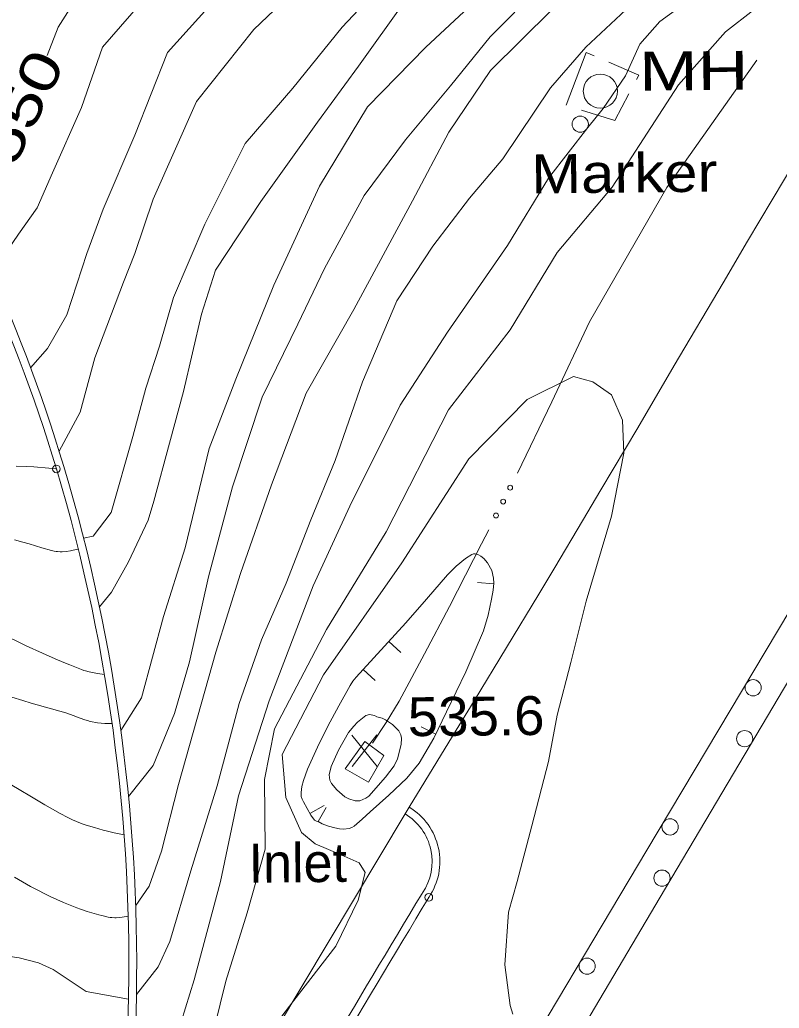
# Model space of a CAD drawing. Extents: x 2361284 to 2366480, y 6976556 to 6985346.
# Drawn here: x 2364723.9 to 2364817.6, y 6980286.6 to 6980408.6 of the extents above; entities that cross this region are included whole.
import ezdxf
from ezdxf.enums import TextEntityAlignment as Align

# ---------------------------------------------------------------- set-up
doc = ezdxf.new("R2010")
doc.units = 0
doc.header["$LTSCALE"] = 1.9
doc.header["$PDMODE"] = 32
doc.header["$PDSIZE"] = 0.95
for name, color, linetype, lineweight in [('12', 7, 'Continuous', 13), ('13', 7, 'Continuous', 13), ('17', 7, 'Continuous', 13), ('21', 7, 'Continuous', 13), ('25', 7, 'Continuous', 13), ('27', 7, 'Continuous', 13), ('3', 7, 'Continuous', 13), ('4', 7, 'Continuous', 13), ('8', 7, 'Continuous', 13)]:
    doc.layers.add(name, color=color, linetype=linetype, lineweight=lineweight)

msp = doc.modelspace()

# ---------------------------------------------------------------- linework, layer by layer
at = {"layer": '12'}
for p, q in [((2364767.987, 6980316.44), (2364764.87, 6980320.291)), ((2364764.907, 6980316.411), (2364767.95, 6980320.32))]:
    msp.add_line(p, q, dxfattribs=at)
for points in [[(2364847.404, 6980481.632), (2364844.981, 6980477.709), (2364841.684, 6980473.247), (2364835.909, 6980467.552), (2364828.144, 6980462.667), (2364817.801, 6980456.599), (2364809.986, 6980452.995), (2364789.11, 6980448.116), (2364775.222, 6980443.613), (2364764.9, 6980439.664), (2364752.801, 6980433.159), (2364747.059, 6980425.915), (2364741.286, 6980420.879), (2364733.755, 6980415.707), (2364728.622, 6980407.668), (2364727.266, 6980404.145)], [(2364814.32, 6980415.653), (2364808.838, 6980412.701), (2364802.857, 6980408.367), (2364800.385, 6980405.56), (2364798.632, 6980401.674), (2364795.871, 6980397.607), (2364793.993, 6980395.299), (2364789.122, 6980389.012), (2364784.091, 6980380.714), (2364776.682, 6980370.033), (2364770.828, 6980361.027), (2364764.615, 6980348.537), (2364760.098, 6980338.714), (2364754.664, 6980324.531), (2364750.905, 6980312.806), (2364748.675, 6980302.253), (2364745.431, 6980290.093), (2364741.664, 6980278.025), (2364740.175, 6980274.781), (2364737.2, 6980270.072)], [(2364774.969, 6980414.479), (2364771.384, 6980410.805), (2364765.69, 6980402.841), (2364760.614, 6980395.922), (2364753.658, 6980386.145), (2364748.048, 6980377.681), (2364746.3, 6980372.245), (2364744.08, 6980362.713), (2364742.38, 6980356.347), (2364740.448, 6980349.177), (2364739.73, 6980346.811), (2364737.309, 6980341.678), (2364735.234, 6980337.938), (2364733.731, 6980336.143)], [(2364731.124, 6980343.259), (2364730.47, 6980343.109), (2364730.138, 6980343.045), (2364729.639, 6980342.973), (2364729.139, 6980342.935), (2364728.891, 6980342.931), (2364728.562, 6980342.945), (2364728.399, 6980342.961), (2364728.155, 6980342.996), (2364727.796, 6980343.077), (2364726.615, 6980343.421), (2364725.043, 6980343.895), (2364724.256, 6980344.124), (2364723.237, 6980344.406)], [(2364737.322, 6980287.704), (2364732.103, 6980288.665), (2364728.028, 6980291.386), (2364726.2, 6980292.189), (2364723.804, 6980292.806), (2364720.98, 6980293.249), (2364719.045, 6980293.601), (2364717.67, 6980294.098), (2364716.155, 6980294.613), (2364712.246, 6980295.556), (2364709.498, 6980298.5), (2364707.009, 6980305.727), (2364705.759, 6980313.156), (2364705.285, 6980313.502), (2364703.991, 6980312.91), (2364703.317, 6980310.162), (2364703.251, 6980302.431), (2364701.273, 6980293.812), (2364700.377, 6980290.234)]]:
    msp.add_lwpolyline(points, dxfattribs=at)
at = {"layer": '13'}
for points in [[(2364850.323, 6980480.71), (2364848.843, 6980478.615), (2364843.476, 6980473.004), (2364837.208, 6980466.594), (2364829.76, 6980460.952), (2364821.396, 6980456.053), (2364813.634, 6980452.059), (2364800.368, 6980447.343), (2364787.494, 6980442.459), (2364772.446, 6980436.906), (2364761.551, 6980432.022), (2364754.082, 6980425.722), (2364746.271, 6980417.336), (2364739.931, 6980411.936), (2364734.105, 6980405.2), (2364731.496, 6980397.745), (2364727.943, 6980389.691), (2364726.044, 6980385.373), (2364723.735, 6980382.11), (2364720.44, 6980377.348)], [(2364852.149, 6980480.137), (2364850.862, 6980477.714), (2364847.813, 6980474.445), (2364844.139, 6980469.52), (2364838.232, 6980464.083), (2364830.694, 6980458.472), (2364821.695, 6980453.016), (2364812.058, 6980447.484), (2364801.09, 6980442.919), (2364789.399, 6980439.837), (2364778.239, 6980435.551), (2364768.577, 6980429.44), (2364758.35, 6980421.611), (2364754.503, 6980418.235), (2364748.614, 6980411.778), (2364742.142, 6980404.516), (2364738.098, 6980394.348), (2364734.205, 6980385.2), (2364732.177, 6980379.711), (2364729.719, 6980372.167), (2364727.329, 6980368.014), (2364725.242, 6980365.614)], [(2364854.738, 6980479.321), (2364854.358, 6980478.198), (2364851.781, 6980475.643), (2364848.089, 6980470.628), (2364842.501, 6980465.093), (2364829.461, 6980454.59), (2364817.147, 6980446.473), (2364807.133, 6980441.576), (2364790.999, 6980436.722), (2364781.708, 6980431.484), (2364774.967, 6980426.261), (2364767.088, 6980419.874), (2364759.464, 6980413.782), (2364752.786, 6980407.358), (2364745.69, 6980398.48), (2364740.354, 6980386.439), (2364738.097, 6980379.737), (2364736.691, 6980376.212), (2364733.149, 6980366.869), (2364731.333, 6980360.172), (2364728.76, 6980355.337)], [(2364860.275, 6980477.564), (2364859.312, 6980475.685), (2364855.261, 6980470.516), (2364850.383, 6980463.858), (2364843.468, 6980455.973), (2364836.147, 6980449.893), (2364829.861, 6980445.123), (2364820.688, 6980438.025), (2364806.107, 6980429.587), (2364800.659, 6980426.245), (2364792.469, 6980420.886), (2364782.215, 6980412.888), (2364774.008, 6980405.179), (2364766.788, 6980397.811), (2364760.869, 6980388.054), (2364755.246, 6980375.809), (2364750.576, 6980364.235), (2364747.257, 6980355.663), (2364744.304, 6980343.404), (2364741.643, 6980334.939), (2364738.928, 6980324.911), (2364736.377, 6980320.857)], [(2364864.959, 6980476.088), (2364862.652, 6980472.616), (2364858.675, 6980468.008), (2364853.505, 6980459.639), (2364844.854, 6980451.176), (2364836.718, 6980443.397), (2364827.125, 6980434.126), (2364818.187, 6980428.612), (2364805.486, 6980422.381), (2364796.941, 6980416.518), (2364789.545, 6980409.797), (2364781.995, 6980402.316), (2364776.828, 6980394.686), (2364772.368, 6980386.243), (2364765.105, 6980372.823), (2364759.242, 6980362.497), (2364754.961, 6980351.165), (2364751.144, 6980340.259), (2364748.096, 6980330.529), (2364743.481, 6980314.205), (2364741.379, 6980305.984), (2364739.85, 6980301.659), (2364738.202, 6980299.263)], [(2364769.802, 6980414.19), (2364763.683, 6980407.661), (2364757.584, 6980400.134), (2364751.69, 6980393.307), (2364746.734, 6980383.369), (2364742.88, 6980374.312), (2364741.146, 6980368.285), (2364739.455, 6980363.129), (2364737.842, 6980357.143), (2364735.161, 6980347.757), (2364732.968, 6980344.85), (2364731.771, 6980344.615)], [(2364787.928, 6980412.542), (2364781.936, 6980406.485), (2364777.033, 6980400.419), (2364771.486, 6980393.765), (2364766.391, 6980386.896), (2364761.486, 6980377.899), (2364758.211, 6980370.998), (2364753.797, 6980362.015), (2364750.152, 6980350.939), (2364747.178, 6980339.831), (2364744.828, 6980329.348), (2364742.978, 6980322.96), (2364740.338, 6980316.545), (2364737.324, 6980312.707)], [(2364798.655, 6980409.814), (2364793.759, 6980405.187), (2364789.386, 6980400.156), (2364783.479, 6980391.429), (2364779.375, 6980386.56), (2364774.881, 6980380.617), (2364770.425, 6980373.894), (2364766.18, 6980363.903), (2364762.831, 6980354.17), (2364759.791, 6980346.862), (2364756.766, 6980339.063), (2364753.712, 6980332.052), (2364750.957, 6980324.206), (2364748.233, 6980314.03), (2364745.003, 6980303.558), (2364742.404, 6980294.853), (2364740.974, 6980291.699), (2364738.287, 6980288.274)], [(2364814.466, 6980409.784), (2364810.971, 6980407.097), (2364805.153, 6980400.546), (2364796.973, 6980387.917), (2364790.199, 6980379.872), (2364784.42, 6980370.327), (2364776.803, 6980360.444), (2364769.096, 6980345.38), (2364761.739, 6980333.35), (2364755.307, 6980321.087), (2364754.076, 6980314.826), (2364754.168, 6980306.235), (2364751.953, 6980298.354), (2364749.312, 6980289.959), (2364747.282, 6980281.609)], [(2364784.723, 6980285.865), (2364784.413, 6980286.922), (2364783.725, 6980291.966), (2364784.213, 6980298.451), (2364785.277, 6980302.241), (2364787.072, 6980309.118), (2364789.116, 6980317.059), (2364790.192, 6980322.759), (2364791.9, 6980329.265), (2364793.779, 6980336.824), (2364796.899, 6980347.305), (2364798.415, 6980355.088), (2364798.256, 6980359.178), (2364796.907, 6980362.275), (2364794.621, 6980363.884), (2364792.235, 6980364.541), (2364786.511, 6980361.696), (2364779.311, 6980354.387), (2364771.043, 6980341.568), (2364761.393, 6980327.745), (2364756.257, 6980317.907), (2364756.717, 6980312.611), (2364758.67, 6980308.291), (2364760.361, 6980306.874), (2364763.926, 6980305.348), (2364765.784, 6980304.536), (2364766.502, 6980303.35), (2364765.658, 6980299.914), (2364762.901, 6980294.238), (2364757.716, 6980287.538), (2364751.65, 6980279.66)], [(2364728.42, 6980353.153), (2364727.493, 6980353.238), (2364725.638, 6980353.386), (2364724.701, 6980353.44), (2364723.451, 6980353.493)], [(2364734.351, 6980327.768), (2364733.498, 6980327.891), (2364733.074, 6980327.966), (2364732.443, 6980328.103), (2364732.027, 6980328.217), (2364731.821, 6980328.282), (2364731.515, 6980328.391), (2364730.064, 6980328.962), (2364729.347, 6980329.256), (2364728.279, 6980329.708), (2364726.687, 6980330.415), (2364724.694, 6980331.329), (2364723.703, 6980331.797), (2364721.191, 6980333.024), (2364719.941, 6980333.649), (2364718.075, 6980334.605), (2364716.931, 6980335.21), (2364716.174, 6980335.621), (2364714.668, 6980336.462)], [(2364735.289, 6980321.717), (2364734.689, 6980321.728), (2364734.389, 6980321.742), (2364733.939, 6980321.776), (2364733.489, 6980321.828), (2364733.265, 6980321.862), (2364732.816, 6980321.946), (2364732.591, 6980321.998), (2364732.255, 6980322.088), (2364731.945, 6980322.184), (2364731.343, 6980322.396), (2364730.166, 6980322.838), (2364729.567, 6980323.032), (2364725.305, 6980324.242), (2364724.275, 6980324.559), (2364722.905, 6980324.995), (2364722.216, 6980325.202), (2364721.621, 6980325.367), (2364721.223, 6980325.471), (2364720.424, 6980325.663), (2364719.218, 6980325.919), (2364718.409, 6980326.071), (2364716.784, 6980326.341)], [(2364767.953, 6980322.567), (2364767.678, 6980322.734), (2364767.041, 6980322.857), (2364766.611, 6980322.724), (2364765.57, 6980321.904), (2364765.098, 6980321.422), (2364764.47, 6980320.614), (2364763.231, 6980318.463), (2364762.336, 6980316.416), (2364762.09, 6980315.392), (2364762.169, 6980314.757), (2364762.379, 6980314.343), (2364763.038, 6980313.531), (2364764.003, 6980312.702), (2364764.501, 6980312.426), (2364765.272, 6980312.192), (2364765.839, 6980312.207), (2364766.61, 6980312.51), (2364766.966, 6980312.768)], [(2364766.946, 6980312.758), (2364769.014, 6980315.128), (2364770.071, 6980316.528), (2364770.487, 6980317.36), (2364770.946, 6980319.136), (2364770.997, 6980319.931), (2364770.904, 6980320.325), (2364770.654, 6980320.814), (2364769.872, 6980321.625), (2364769.036, 6980322.201), (2364768.609, 6980322.403), (2364767.953, 6980322.567)], [(2364736.769, 6980307.99), (2364736.354, 6980308.066), (2364735.532, 6980308.237), (2364734.718, 6980308.431), (2364734.178, 6980308.573), (2364733.101, 6980308.885), (2364732.104, 6980309.199), (2364731.611, 6980309.367), (2364730.881, 6980309.642), (2364730.404, 6980309.847), (2364730.169, 6980309.957), (2364729.82, 6980310.134), (2364728.874, 6980310.648), (2364727.004, 6980311.708), (2364725.543, 6980312.564), (2364723.599, 6980313.714), (2364722.62, 6980314.277), (2364722.154, 6980314.534), (2364721.208, 6980315.023), (2364720.249, 6980315.483), (2364719.602, 6980315.777), (2364718.299, 6980316.346)], [(2364737.285, 6980297.964), (2364736.794, 6980297.866), (2364736.546, 6980297.827), (2364736.172, 6980297.784), (2364735.798, 6980297.764), (2364735.612, 6980297.763), (2364735.242, 6980297.783), (2364735.058, 6980297.804), (2364734.786, 6980297.851), (2364734.019, 6980298.025), (2364733.638, 6980298.121), (2364733.067, 6980298.278), (2364732.217, 6980298.54), (2364731.373, 6980298.835), (2364730.954, 6980298.994), (2364729.277, 6980299.658), (2364728.451, 6980300.007), (2364727.634, 6980300.38), (2364727.23, 6980300.579), (2364725.886, 6980301.277), (2364725.223, 6980301.638), (2364724.236, 6980302.194), (2364723.26, 6980302.771)]]:
    msp.add_lwpolyline(points, dxfattribs=at)
at = {"layer": '17'}
for points in [[(2364768.39, 6980241.877), (2364785.633, 6980271.103), (2364802.906, 6980300.309), (2364823.743, 6980335.469), (2364844.58, 6980370.619), (2364870.24, 6980413.845), (2364895.891, 6980457.072), (2364905.493, 6980473.774), (2364914.863, 6980490.614)], [(2364909.613, 6980490.564), (2364893.738, 6980462.64), (2364877.662, 6980434.826), (2364860.115, 6980404.898), (2364842.427, 6980375.049), (2364821.834, 6980340.581), (2364801.261, 6980306.113), (2364782.549, 6980274.674), (2364763.846, 6980243.224)]]:
    msp.add_lwpolyline(points, dxfattribs=at)
for centre in [(2364814.384, 6980326.144), (2364813.331, 6980319.862), (2364804.132, 6980308.971), (2364803.135, 6980302.656), (2364793.898, 6980291.789)]:
    msp.add_circle(centre, 1, dxfattribs=at)
at = {"layer": '21'}
for points in [[(2364785.288, 6980352.623), (2364789.524, 6980361.445), (2364794.211, 6980371.29), (2364803.744, 6980387.871), (2364814.845, 6980403.599)], [(2364767.404, 6980319.302), (2364769.11, 6980321.868), (2364770.695, 6980324.503), (2364773.83, 6980330.323), (2364776.904, 6980336.184), (2364780.871, 6980343.892), (2364781.754, 6980345.63)]]:
    msp.add_lwpolyline(points, dxfattribs=at)
for centre in [(2364784.405, 6980350.83), (2364783.533, 6980349.119), (2364782.661, 6980347.409)]:
    msp.add_circle(centre, 0.3, dxfattribs=at)
at = {"layer": '25'}
for p, q in [((2364800.272, 6980401.75), (2364796.597, 6980403.325)), ((2364799.977, 6980401.187), (2364800.272, 6980401.75))]:
    msp.add_line(p, q, dxfattribs=at)
for points in [[(2364794.759, 6980404.107), (2364793.785, 6980404.518), (2364791.317, 6980398.024)], [(2364793.202, 6980397.422), (2364797.335, 6980396.161), (2364799.044, 6980399.417)]]:
    msp.add_lwpolyline(points, dxfattribs=at)
at = {"layer": '27'}
for p, q in [((2364782.378, 6980338.986), (2364780.386, 6980339.147)), ((2364769.435, 6980331.842), (2364770.918, 6980330.496)), ((2364766.287, 6980328.412), (2364767.75, 6980327.045)), ((2364775.214, 6980320.436), (2364773.415, 6980321.309)), ((2364759.695, 6980310.648), (2364761.446, 6980311.606)), ((2364760.714, 6980309.658), (2364761.718, 6980311.388))]:
    msp.add_line(p, q, dxfattribs=at)
for points in [[(2364760.714, 6980309.658), (2364761.207, 6980309.372), (2364761.97, 6980309.07), (2364762.752, 6980308.857), (2364763.363, 6980308.753), (2364763.844, 6980308.708), (2364764.533, 6980308.784), (2364764.853, 6980308.897), (2364765.141, 6980309.08), (2364766.143, 6980309.949), (2364767.125, 6980310.839), (2364769.415, 6980312.892), (2364771.655, 6980315.003), (2364773.178, 6980316.838), (2364774.978, 6980319.944), (2364776.568, 6980323.189), (2364778.941, 6980328.112), (2364781.093, 6980333.164), (2364781.694, 6980335.109), (2364782.116, 6980337.074), (2364782.315, 6980338.185), (2364782.377, 6980339.036), (2364782.351, 6980339.676), (2364782.122, 6980340.634), (2364781.613, 6980341.579), (2364781.168, 6980342.085), (2364780.795, 6980342.391), (2364780.504, 6980342.558), (2364780.072, 6980342.674), (2364779.873, 6980342.662), (2364779.683, 6980342.591), (2364778.898, 6980342.093), (2364777.737, 6980341.162), (2364776.667, 6980340.082), (2364774.085, 6980337.097), (2364771.513, 6980334.143), (2364768.91, 6980331.267), (2364766.287, 6980328.412)], [(2364766.287, 6980328.412), (2364765.406, 6980327.463), (2364765.011, 6980326.959), (2364764.665, 6980326.426), (2364763.249, 6980323.933), (2364761.913, 6980321.4), (2364760.618, 6980318.798), (2364759.393, 6980316.117), (2364758.887, 6980314.682), (2364758.714, 6980313.95), (2364758.61, 6980313.229), (2364758.603, 6980312.939), (2364758.635, 6980312.719), (2364758.738, 6980312.39), (2364758.912, 6980312.062), (2364759.817, 6980310.419), (2364760.263, 6980309.814), (2364760.494, 6980309.666), (2364760.714, 6980309.658)]]:
    msp.add_lwpolyline(points, dxfattribs=at)
at = {"layer": '3'}
for p, q in [((2364729.339, 6980353.43), (2364729.34, 6980353.428)), ((2364771.939, 6980311.406), (2364771.447, 6980310.58)), ((2364773.542, 6980300.772), (2364773.573, 6980300.819))]:
    msp.add_line(p, q, dxfattribs=at)
for points in [[(2364771.939, 6980311.406), (2364777.302, 6980320.153), (2364779.974, 6980324.532), (2364783.968, 6980331.108), (2364787.941, 6980337.698), (2364789.919, 6980340.998), (2364793.337, 6980346.733), (2364795.608, 6980350.561), (2364800.136, 6980358.226), (2364804.653, 6980365.896), (2364810.676, 6980376.124), (2364813.694, 6980381.234), (2364818.237, 6980388.889), (2364820.518, 6980392.711), (2364832.08, 6980412.018), (2364837.869, 6980421.667), (2364846.562, 6980436.135), (2364859.631, 6980457.818), (2364868.366, 6980472.26), (2364872.741, 6980479.477), (2364879.314, 6980490.296)], [(2364737.115, 6980252.721), (2364740.174, 6980251.77), (2364744.11, 6980258.668), (2364742.949, 6980262.947), (2364771.447, 6980310.58)]]:
    msp.add_lwpolyline(points, dxfattribs=at)
for centre, radius, start, end in [((2364539.483, 6980296.4), 197.276, 16.71929, 49.74374), ((2364539.483, 6980296.4), 198.237, 16.71929, 49.74374), ((2364524.096, 6980292.037), 213.268, 338.91833, 16.65262), ((2364524.096, 6980292.037), 214.228, 340.16908, 16.65264), ((2364767.904, 6980304.697), 7.828, 325.62954, 58.96908), ((2364767.904, 6980304.697), 6.868, 325.62954, 58.96908), ((2369340.737, 6977554.242), 5329.418, 148.97896, 149.99676), ((2369339.855, 6977554.762), 5327.434, 148.97886, 150.04662)]:
    msp.add_arc(centre, radius, start, end, dxfattribs=at)
for p in [(2364728.42, 6980353.153), (2364774.365, 6980300.277)]:
    msp.add_point(p, dxfattribs=at)
at = {"layer": '4'}
for centre, radius in [((2364795.53, 6980399.775), 2.1), ((2364793.052, 6980395.69), 1)]:
    msp.add_circle(centre, radius, dxfattribs=at)
at = {"layer": '8'}
msp.add_lwpolyline([(2364768.799, 6980317.786), (2364766.482, 6980319.513), (2364764.063, 6980316.151), (2364766.92, 6980314.488)], close=True, dxfattribs=at)

# ---------------------------------------------------------------- texts
at = {"layer": '12', "width": 1.35}
msp.add_text(' 550 ', height=4.8, rotation=64.018, dxfattribs=at).set_placement((2364726.391, 6980396.765), align=Align.CENTER)
at = {"layer": '12', "width": 1.05}
msp.add_text('535.6', height=4.799, rotation=0.545, dxfattribs=at).set_placement((2364771.796, 6980320.164))
at = {"layer": '4'}
for s, width, p in [('  MH', 1.35, (2364795.53, 6980399.775)), ('Marker', 1.15, (2364787.03, 6980387.142))]:
    msp.add_text(s, height=4.799, rotation=0.545, dxfattribs=dict(at, width=width)).set_placement(p)
at = {"layer": '8'}
msp.add_text('Inlet', height=4.799, rotation=0.545, dxfattribs=at).set_placement((2364752.157, 6980302.086))

doc.saveas('drawing.dxf')
